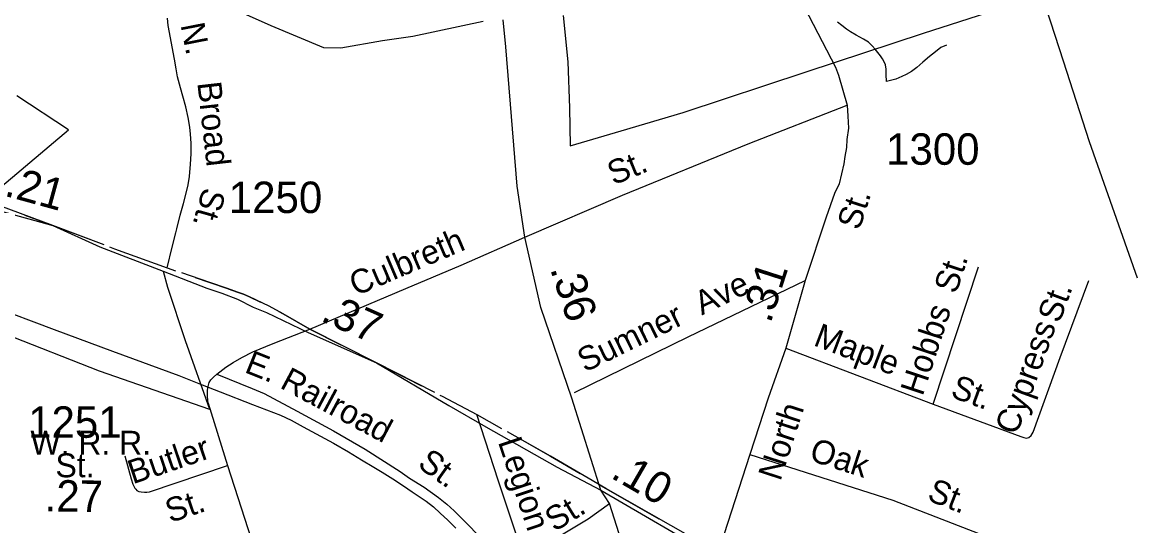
# Model space of a CAD drawing. Extents: x 2093524 to 2270757, y 289120 to 570408.
# Drawn here: x 2144335 to 2148761, y 439353 to 441355 of the extents above; entities that cross this region are included whole.
import ezdxf

# ---------------------------------------------------------------- set-up
doc = ezdxf.new("R2010")
doc.units = 0
for name, color, linetype in [('Default', 7, 'Continuous'), ('Exist Boundary Land Use Park Urban CELL', 7, 'Continuous'), ('Exist Boundary Political City Limit New', 7, 'Continuous'), ('Exist Railroad Mainline', 7, 'Continuous'), ('Exist Road Non-System Type 51', 7, 'Continuous'), ('Exist Road Non-System Type 51 Label', 7, 'Continuous'), ('Exist Road Primary NC Attributed', 7, 'Continuous'), ('Exist Road Primary NC Mileage Hundredths English Label', 7, 'Continuous'), ('Exist Road Secondary Mileage Hundredths English Label', 7, 'Continuous'), ('Exist Road Secondary Type 51 Attributed', 7, 'Continuous'), ('Exist Road Secondary Type 51 Label', 7, 'Continuous'), ('Exist Road Secondary Type 51 Number Label', 7, 'Continuous'), ('Map Preparation Boundary City Limit Buffer Line', 7, 'Continuous')]:
    doc.layers.add(name, color=color, linetype=linetype)

msp = doc.modelspace()

# ---------------------------------------------------------------- linework, layer by layer
at = {"layer": 'Default'}
for points in [[(2144661.3, 440469.8), (2144456, 440547.1), (2144198.3, 440641.9), (2143842.8, 440776.5), (2143677.1, 440838.8), (2143616.9, 440861.9)], [(2144661.3, 440469.8), (2144456, 440547.1), (2144198.3, 440641.9), (2143842.8, 440776.5), (2143677.1, 440838.8), (2143616.9, 440861.9)], [(2145478.8, 440134.9), (2145478.5, 440135), (2145372.7, 440195.3), (2145316.9, 440225.4), (2145238.8, 440263.5), (2145215, 440273.6), (2145191, 440281.7), (2145151.5, 440295.7), (2145081.2, 440319.9), (2144969.8, 440358.3)], [(2145478.8, 440134.9), (2145478.5, 440135), (2145372.7, 440195.3), (2145316.9, 440225.4), (2145238.8, 440263.5), (2145215, 440273.6), (2145191, 440281.7), (2145151.5, 440295.7), (2145081.2, 440319.9), (2144969.8, 440358.3)], [(2145976.4, 439882.8), (2145744.1, 440000.5), (2145478.8, 440134.9)], [(2145976.4, 439882.8), (2145744.1, 440000.5), (2145478.8, 440134.9)], [(2147231.5, 439170.1), (2147116.4, 439238), (2147088.1, 439255.6), (2146656.5, 439500.5), (2146436.9, 439628.9), (2146264.8, 439726.6)], [(2147231.5, 439170.1), (2147116.4, 439238), (2147088.1, 439255.6), (2146656.5, 439500.5), (2146436.9, 439628.9), (2146264.8, 439726.6)]]:
    msp.add_lwpolyline(points, dxfattribs=at)
at = {"layer": 'Exist Boundary Land Use Park Urban CELL'}
for points in [[(2144344.5, 440588.2), (2144456, 440547.1), (2144475.3, 440539.9)], [(2144344.5, 440588.2), (2144456, 440547.1), (2144475.3, 440539.9)], [(2144344.5, 440588.2), (2144456, 440547.1), (2144475.3, 440539.9)], [(2144344.5, 440588.2), (2144456, 440547.1), (2144475.3, 440539.9)], [(2144475.3, 440539.9), (2144605.8, 440490.7)], [(2144475.3, 440539.9), (2144605.8, 440490.7)], [(2144475.3, 440539.9), (2144605.8, 440490.7)], [(2144475.3, 440539.9), (2144605.8, 440490.7)], [(2144682.5, 440461.8), (2144701.7, 440454.6), (2144911.4, 440378.3), (2144944.7, 440366.9)], [(2144682.5, 440461.8), (2144701.7, 440454.6), (2144911.4, 440378.3), (2144944.7, 440366.9)], [(2144682.5, 440461.8), (2144701.7, 440454.6), (2144911.4, 440378.3), (2144944.7, 440366.9)], [(2144682.5, 440461.8), (2144701.7, 440454.6), (2144911.4, 440378.3), (2144944.7, 440366.9)], [(2145022.3, 440340.2), (2145081.2, 440319.9), (2145151.5, 440295.7), (2145154.1, 440294.8)], [(2145022.3, 440340.2), (2145081.2, 440319.9), (2145151.5, 440295.7), (2145154.1, 440294.8)], [(2145022.3, 440340.2), (2145081.2, 440319.9), (2145151.5, 440295.7), (2145154.1, 440294.8)], [(2145022.3, 440340.2), (2145081.2, 440319.9), (2145151.5, 440295.7), (2145154.1, 440294.8)], [(2145154.1, 440294.8), (2145191, 440281.7), (2145215, 440273.6), (2145238.8, 440263.5), (2145282.9, 440242)], [(2145154.1, 440294.8), (2145191, 440281.7), (2145215, 440273.6), (2145238.8, 440263.5), (2145282.9, 440242)], [(2145154.1, 440294.8), (2145191, 440281.7), (2145215, 440273.6), (2145238.8, 440263.5), (2145282.9, 440242)], [(2145154.1, 440294.8), (2145191, 440281.7), (2145215, 440273.6), (2145238.8, 440263.5), (2145282.9, 440242)], [(2145355.8, 440204.4), (2145372.7, 440195.3), (2145478.5, 440135), (2145601.6, 440072.7)], [(2145355.8, 440204.4), (2145372.7, 440195.3), (2145478.5, 440135), (2145601.6, 440072.7)], [(2145355.8, 440204.4), (2145372.7, 440195.3), (2145478.5, 440135), (2145601.6, 440072.7)], [(2145355.8, 440204.4), (2145372.7, 440195.3), (2145478.5, 440135), (2145601.6, 440072.7)], [(2145674.7, 440035.7), (2145744.1, 440000.5), (2145799.1, 439972.6)], [(2145674.7, 440035.7), (2145744.1, 440000.5), (2145799.1, 439972.6)], [(2145674.7, 440035.7), (2145744.1, 440000.5), (2145799.1, 439972.6)], [(2145674.7, 440035.7), (2145744.1, 440000.5), (2145799.1, 439972.6)], [(2145799.1, 439972.6), (2145923.5, 439909.6)], [(2145799.1, 439972.6), (2145923.5, 439909.6)], [(2145799.1, 439972.6), (2145923.5, 439909.6)], [(2145799.1, 439972.6), (2145923.5, 439909.6)], [(2145996.6, 439872.5), (2146005.7, 439867.9), (2146143.4, 439795.5), (2146241.8, 439739.7)], [(2145996.6, 439872.5), (2146005.7, 439867.9), (2146143.4, 439795.5), (2146241.8, 439739.7)], [(2145996.6, 439872.5), (2146005.7, 439867.9), (2146143.4, 439795.5), (2146241.8, 439739.7)], [(2145996.6, 439872.5), (2146005.7, 439867.9), (2146143.4, 439795.5), (2146241.8, 439739.7)], [(2146313.1, 439699.2), (2146434.4, 439630.4)], [(2146313.1, 439699.2), (2146434.4, 439630.4)], [(2146313.1, 439699.2), (2146434.4, 439630.4)], [(2146313.1, 439699.2), (2146434.4, 439630.4)], [(2146434.4, 439630.4), (2146436.9, 439628.9), (2146554.8, 439560)], [(2146434.4, 439630.4), (2146436.9, 439628.9), (2146554.8, 439560)], [(2146434.4, 439630.4), (2146436.9, 439628.9), (2146554.8, 439560)], [(2146434.4, 439630.4), (2146436.9, 439628.9), (2146554.8, 439560)], [(2146625.6, 439518.6), (2146656.5, 439500.5), (2146867.9, 439380.6)], [(2146625.6, 439518.6), (2146656.5, 439500.5), (2146867.9, 439380.6)], [(2146625.6, 439518.6), (2146656.5, 439500.5), (2146867.9, 439380.6)], [(2146625.6, 439518.6), (2146656.5, 439500.5), (2146867.9, 439380.6)]]:
    msp.add_lwpolyline(points, dxfattribs=at)
at = {"layer": 'Exist Boundary Political City Limit New'}
for points in [[(2146486.5, 441381.5), (2146505.8, 441198.2), (2146512.2, 441015), (2146514.5, 440863.2), (2146717, 440923.4), (2146963.8, 440995.7), (2147453, 441157.2), (2147920.5, 441311.6), (2148390.8, 441463.5), (2148476.2, 441201.8), (2148579.8, 440881.2), (2148770.2, 440338.6)], [(2145141.8, 441422.3), (2145324.2, 441341.5), (2145533.8, 441254.6), (2145601.8, 441253.6), (2145768, 441282.5), (2145888.5, 441299.3), (2146168.5, 441359.1)]]:
    msp.add_lwpolyline(points, dxfattribs=at)
at = {"layer": 'Exist Railroad Mainline'}
for points in [[(2143704.4, 440406.7), (2144207, 440228.1), (2144461.3, 440133.5), (2144693.6, 440046.4), (2144957.8, 439949.8), (2145051.1, 439913.7)], [(2145050.3, 439913.2), (2145122.1, 439884.7), (2145250.3, 439835.4), (2145306.3, 439813.6), (2145362.4, 439791.9), (2145404.4, 439772.1), (2145452.5, 439746.3), (2145504.7, 439718.5), (2145572.8, 439680.9), (2145632.9, 439647.1), (2145685.1, 439615.5), (2145733.3, 439585.8), (2145766.3, 439566.1), (2145809.1, 439539), (2145851, 439512), (2145885.7, 439487.7), (2145941.7, 439450.8), (2145971.3, 439427.4), (2145998, 439403.3), (2146028, 439375.3), (2146060.2, 439343.5)]]:
    msp.add_lwpolyline(points, dxfattribs=at)
at = {"layer": 'Exist Road Non-System Type 51'}
for p, q in [((2147959.1, 439836.5), (2148138.8, 440382.9)), ((2147372.4, 440059), (2147959.1, 439836.5)), ((2145074, 439840.1), (2145151.7, 439592.6))]:
    msp.add_line(p, q, dxfattribs=at)
for points in [[(2144911.4, 440378.3), (2144931.6, 440460.1), (2144945.6, 440517.5), (2144949.7, 440534.1), (2144963.7, 440588), (2144975.9, 440634), (2144987.5, 440675.1), (2144995.4, 440708.6), (2145000, 440741.9), (2145004.2, 440790.2), (2145006.2, 440831.7), (2145006.3, 440873.9), (2145004.6, 440909.7), (2145001.5, 440937.2), (2144995.1, 440976.1), (2144985.9, 441018.5), (2144974.2, 441061.5), (2144964.1, 441093.9), (2144952.9, 441137.8), (2144947, 441170.1), (2144941.1, 441207.8), (2144914.9, 441341.8), (2144913, 441371.6)], [(2148011.6, 441264.5), (2147989.6, 441254.6), (2147967.6, 441236.8), (2147943.7, 441218.7), (2147917.6, 441196.8), (2147893.6, 441174.9), (2147872.5, 441158.7), (2147851.4, 441146.9), (2147834.3, 441139.1), (2147809.9, 441129), (2147773.5, 441119.3), (2147771.4, 441147.1), (2147771.5, 441169.1), (2147769.6, 441185.2), (2147763.6, 441197.3), (2147757.1, 441209), (2147749.7, 441221.1), (2147733.7, 441241.3), (2147727.7, 441247.9), (2147715.7, 441261.2), (2147701.8, 441275.3), (2147682.3, 441288.3), (2147652, 441303.5), (2147629.5, 441317.5), (2147614.1, 441327.4), (2147595.9, 441341.6), (2147578, 441355.6)], [(2146334.9, 440500.9), (2146723.2, 440667.5), (2147222.6, 440871.3), (2147617, 441025.4)], [(2145478.5, 440135), (2145860.6, 440296.1), (2146080.7, 440389.5), (2146334.9, 440500.9)], [(2146531.3, 439882.6), (2146983.7, 440103.5), (2147449.9, 440328.2)], [(2147959.1, 439836.5), (2148307.1, 439707.6), (2148319, 439703.7), (2148329.7, 439701.3), (2148339, 439704.2), (2148348.5, 439711.8), (2148356.8, 439724.4), (2148464.1, 440021.8), (2148577.6, 440327.5)], [(2145108.7, 439955.8), (2145144.5, 439983.9), (2145173.6, 440001.9), (2145208.8, 440021.8), (2145251.9, 440043.9), (2145332.5, 440077.3), (2145478.5, 440135)], [(2145074, 439840.1), (2145071.9, 439867.1), (2145072.4, 439891.9), (2145073.9, 439906.5), (2145078.2, 439922), (2145085.3, 439932.8), (2145096.3, 439944), (2145108.7, 439955.8)], [(2145108.7, 439955.8), (2145248.9, 439898), (2145297.4, 439878.6), (2145428.3, 439808.6), (2145573.4, 439730.9), (2145698.5, 439656.8), (2145837.9, 439568.9), (2145875, 439542.5), (2145933.9, 439506.2), (2145991.4, 439465.2), (2146023.7, 439438.8), (2146053.8, 439412.4), (2146082.8, 439383.4), (2146113, 439353), (2146141.5, 439321.4), (2146172, 439286), (2146200.6, 439252.5), (2146223.8, 439222.4), (2146247.3, 439191.1)], [(2146328.7, 439232.3), (2146228.2, 439534.7), (2146143.4, 439795.5)], [(2147229.9, 439636.5), (2147799, 439454.1), (2148205.2, 439296.3)], [(2144743.2, 439630.5), (2144768.6, 439539), (2144775.4, 439518.1), (2144782.5, 439502.9), (2144786.4, 439497.9), (2144791.3, 439493.4), (2144798.4, 439489.6), (2144807.4, 439487.4), (2144821.2, 439486), (2144830.6, 439486.2), (2144841.4, 439488), (2145151.7, 439592.6)], [(2145151.7, 439592.6), (2145273.3, 439214.6), (2145344.6, 438991.8), (2145401.1, 438826.7)], [(2146328.7, 439232.3), (2146449.8, 439298.1), (2146527, 439345.1), (2146586.5, 439380.2), (2146671.5, 439441.2)]]:
    msp.add_lwpolyline(points, dxfattribs=at)
at = {"layer": 'Exist Road Primary NC Attributed'}
for points in [[(2146636.5, 439493.9), (2146520.7, 439860.2), (2146397.5, 440221.3), (2146334.9, 440500.9), (2146303.2, 440703.2), (2146258.6, 441256.7), (2146248.6, 441364.7)], [(2143840.2, 440755.5), (2144250.9, 440603.3), (2144456, 440547.1), (2144643, 440462.2), (2144895.2, 440365.2)], [(2144895.2, 440365.2), (2145069.6, 440297.9), (2145129.3, 440277.3), (2145191.2, 440254), (2145253.1, 440221.6), (2145306.2, 440201), (2145472, 440120.7), (2145744.1, 440000.5), (2146031.3, 439830.7), (2146179.4, 439746.7), (2146463.1, 439586.4), (2146636.5, 439493.9)], [(2146954.6, 438567.9), (2146831, 438937.9), (2146671.5, 439441.2), (2146636.5, 439493.9)], [(2146636.5, 439493.9), (2147097.3, 439226.9)]]:
    msp.add_lwpolyline(points, dxfattribs=at)
at = {"layer": 'Exist Road Secondary Type 51 Attributed'}
for points in [[(2147411.6, 441484.4), (2147570.1, 441176.9), (2147582.4, 441144.6), (2147617, 441025.4), (2147619.5, 440981), (2147621.8, 440934.4), (2147615.7, 440888.9), (2147614, 440856.3), (2147607.8, 440820.7), (2147603.9, 440791.6), (2147584.8, 440712), (2147566.6, 440673.9), (2147532.5, 440579.5), (2147449.9, 440328.2), (2147372.4, 440059), (2147302.1, 439859.5), (2147229.9, 439636.5), (2147097.3, 439226.9)], [(2144895.2, 440365.2), (2144912.7, 440301.6), (2144983.4, 440089.3), (2145080.1, 439816.2)], [(2144004.1, 440208.7), (2144263.1, 440116.8), (2144640.8, 439969.1), (2145080.1, 439816.2)]]:
    msp.add_lwpolyline(points, dxfattribs=at)
at = {"layer": 'Exist Road Secondary Type 51 Number Label'}
msp.add_lwpolyline([(2143882.9, 440618.3), (2144253.9, 440702.8), (2144518.4, 440926.9), (2144312.7, 441062.8)], dxfattribs=at)
at = {"layer": 'Map Preparation Boundary City Limit Buffer Line'}
for points in [[(2146486.5, 441381.5), (2146505.8, 441198.2), (2146512.2, 441015), (2146514.5, 440863.2), (2146717, 440923.4), (2146963.8, 440995.7), (2147453, 441157.2), (2147920.5, 441311.6), (2148390.8, 441463.5), (2148476.2, 441201.8), (2148579.8, 440881.2), (2148770.2, 440338.6)], [(2145141.8, 441422.3), (2145324.2, 441341.5), (2145533.8, 441254.6), (2145601.8, 441253.6), (2145768, 441282.5), (2145888.5, 441299.3), (2146168.5, 441359.1)]]:
    msp.add_lwpolyline(points, dxfattribs=at)

# ---------------------------------------------------------------- texts
at = {"layer": 'Exist Road Non-System Type 51 Label'}
for s, rotation, p in [('N.', 281.0705, (2144964.5, 441344.3)), ('Broad', 276.4325, (2145031.1, 441114.4)), ('St.', 22.2001, (2146687, 440705.9)), ('St.', 253.9503, (2145054.7, 440701.9)), ('Culbreth', 22.994, (2145661.5, 440265.1)), ('St.', 71.7948, (2148050.3, 440271.4)), ('Ave.', 25.7333, (2147038.5, 440188.4)), ('St.', 69.6309, (2148460.9, 440154.6)), ('Sumner', 26.0255, (2146573.1, 439961.4)), ('Hobbs', 71.7948, (2147916.7, 439865.3)), ('Maple', 339.2343, (2147478.4, 440071.4)), ('Cypress', 70.161, (2148291.3, 439710)), ('E.', 338.1993, (2145214.9, 439964.6)), ('Railroad', 331.8315, (2145355.8, 439903.3)), ('St.', 339.6752, (2148023.7, 439866.5)), ('Butler', 18.6285, (2144774.4, 439517.4)), ('Legion', 288.3835, (2146226.8, 439686.7)), ('Oak', 342.2275, (2147461.7, 439613.9)), ('St.', 324.509, (2145903.2, 439588.6)), ('St.', 338.7701, (2147930.7, 439455.7)), ('St.', 18.6285, (2144923.2, 439363.4)), ('St.', 31.682, (2146452.2, 439326.7))]:
    msp.add_text(s, height=95, rotation=rotation, dxfattribs=at).set_placement(p)
at = {"layer": 'Exist Road Primary NC Mileage Hundredths English Label'}
for s, rotation, p in [('.21', 344.6695, (2144259.3, 440665.9)), ('.36', 288.1951, (2146434, 440374.9)), ('.37', 336.1734, (2145517.3, 440169)), ('.10', 329.9055, (2146671.3, 439546))]:
    msp.add_text(s, height=125, rotation=rotation, dxfattribs=at).set_placement(p)
at = {"layer": 'Exist Road Secondary Mileage Hundredths English Label'}
for s, rotation, p in [('.31', 72.1597, (2147311.5, 440154.5)), ('.27', 359.3392, (2144423.4, 439410))]:
    msp.add_text(s, height=125, rotation=rotation, dxfattribs=at).set_placement(p)
at = {"layer": 'Exist Road Secondary Type 51 Label'}
for s, rotation, p in [('St.', 72.2034, (2147665.4, 440524.6)), ('North', 72.0609, (2147351, 439527.1))]:
    msp.add_text(s, height=95, rotation=rotation, dxfattribs=at).set_placement(p)
for s, p in [('W. R. R.', (2144367.5, 439635.3)), ('St.', (2144467.1, 439545.6))]:
    msp.add_text(s, height=95, dxfattribs=at).set_placement(p)
at = {"layer": 'Exist Road Secondary Type 51 Number Label'}
for s, p in [('1300', (2147771.5, 440788.3)), ('1250', (2145156.5, 440596.3)), ('1251', (2144358.3, 439702.6))]:
    msp.add_text(s, height=125, dxfattribs=at).set_placement(p)

doc.saveas('drawing.dxf')
